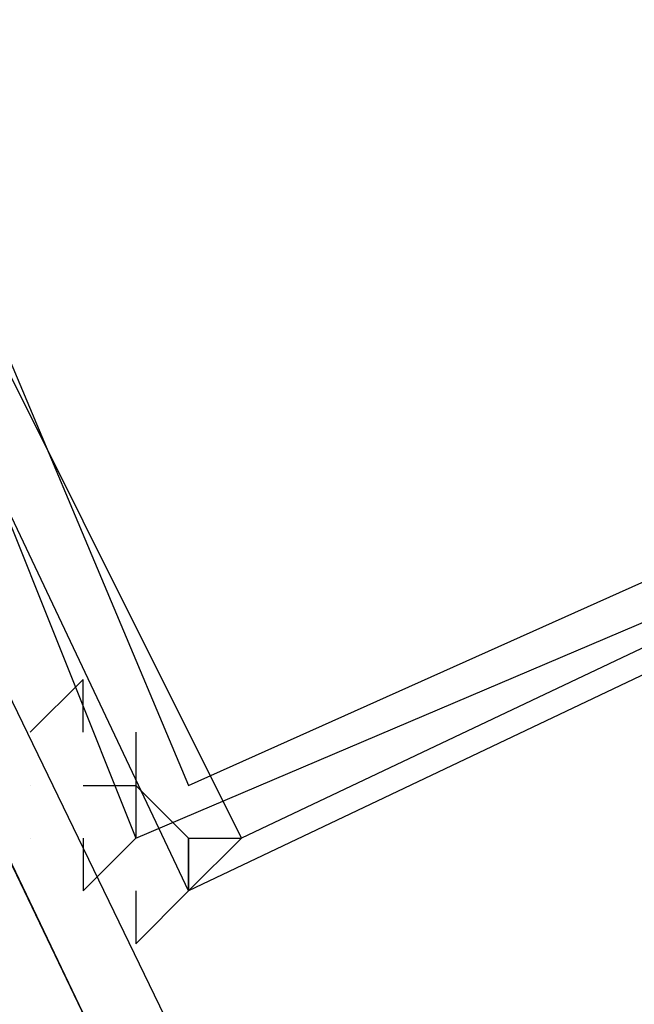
# Model space of a CAD drawing. Header units: feet. Extents: x -79 to 198, y -22 to 181.
# Tile 299 of 656: x 19.451 to 19.606, y 35.549 to 35.798. Entities that reach past the tile are written whole.
import ezdxf

# ---------------------------------------------------------------- set-up
doc = ezdxf.new("R2010")
doc.units = ezdxf.units.FT
doc.layers.add('A-LINEA', color=7, linetype='CONTINUOUS')

msp = doc.modelspace()

# ---------------------------------------------------------------- linework, layer by layer
at = {"layer": 'A-LINEA'}
msp.add_line((19.4533, 35.6044), (19.4533, 35.6044), dxfattribs=at)
msp.add_line((19.4533, 35.6044), (19.4533, 35.6044), dxfattribs=at)
for points in [[(20.0133, 35.8178), (19.9067, 36.0978), (19.3733, 35.8578), (19.48, 35.5911), (20.0133, 35.8178)], [(20.0133, 35.8178), (19.9067, 36.0978), (19.3733, 35.8578), (19.48, 35.5911), (20.0133, 35.8178)], [(19.8933, 36.0844), (20.0267, 35.8311), (19.4933, 35.5778), (19.3733, 35.8311), (19.8933, 36.0844)], [(19.8933, 36.0844), (20.0267, 35.8311), (19.4933, 35.5778), (19.3733, 35.8311), (19.8933, 36.0844)], [(20, 35.8311), (19.8933, 36.0844), (19.3867, 35.8578), (19.4933, 35.6044), (20, 35.8311)], [(20, 35.8311), (19.8933, 36.0844), (19.3867, 35.8578), (19.4933, 35.6044), (20, 35.8311)], [(19.8933, 36.0711), (20.0133, 35.8311), (19.5067, 35.5911), (19.3867, 35.8311), (19.8933, 36.0711)], [(19.8933, 36.0711), (20.0133, 35.8311), (19.5067, 35.5911), (19.3867, 35.8311), (19.8933, 36.0711)], [(19.4133, 35.6578), (21.12, 32.1111), (21.1333, 32.1111), (21.1467, 32.1244), (19.4267, 35.6711), (19.4133, 35.6578)], [(19.4133, 35.6578), (21.12, 32.1111), (21.1333, 32.1111), (21.1467, 32.1244), (19.4267, 35.6711), (19.4133, 35.6578)], [(19.3867, 35.6444), (21.1067, 32.0978), (21.12, 32.0978), (21.12, 32.1111), (19.4133, 35.6578), (19.4, 35.6578), (19.3867, 35.6578), (19.3867, 35.6444)], [(19.3867, 35.6444), (21.1067, 32.0978), (21.12, 32.0978), (21.12, 32.1111), (19.4133, 35.6578), (19.4, 35.6578), (19.3867, 35.6578), (19.3867, 35.6444)], [(19.4667, 35.6178), (19.4667, 35.6311), (19.4667, 35.6311), (19.4533, 35.6178), (19.4533, 35.6178), (19.4533, 35.6178)], [(19.4667, 35.6178), (19.4667, 35.6311), (19.4667, 35.6311), (19.4533, 35.6178), (19.4533, 35.6178), (19.4533, 35.6178)], [(19.48, 35.6178), (19.48, 35.6178), (19.48, 35.6178), (19.48, 35.6178), (19.48, 35.6178), (19.48, 35.6178), (19.48, 35.6178)], [(19.48, 35.6178), (19.48, 35.6044), (19.48, 35.6044), (19.48, 35.6044), (19.48, 35.6044)], [(19.48, 35.6178), (19.48, 35.6178), (19.48, 35.6178), (19.48, 35.6178), (19.48, 35.6178), (19.48, 35.6178), (19.48, 35.6178)], [(19.48, 35.6178), (19.48, 35.6044), (19.48, 35.6044), (19.48, 35.6044), (19.48, 35.6044)], [(19.4533, 35.6044), (19.4533, 35.6044), (19.4533, 35.6044)], [(19.4533, 35.6044), (19.4533, 35.6044), (19.4533, 35.6044)], [(19.4667, 35.6044), (19.48, 35.6044), (19.48, 35.6044), (19.4933, 35.5911), (19.4933, 35.5911), (19.4933, 35.5911), (19.4933, 35.5911), (19.4933, 35.5911), (19.4933, 35.5911), (19.5067, 35.5911)], [(19.48, 35.6044), (19.48, 35.6044), (19.48, 35.6044), (19.48, 35.6044), (19.48, 35.6044), (19.48, 35.6044), (19.48, 35.5911), (19.48, 35.5911), (19.4667, 35.5778), (19.4667, 35.5778)], [(19.4667, 35.6044), (19.48, 35.6044), (19.48, 35.6044), (19.4933, 35.5911), (19.4933, 35.5911), (19.4933, 35.5911), (19.4933, 35.5911), (19.4933, 35.5911), (19.4933, 35.5911), (19.5067, 35.5911)], [(19.48, 35.6044), (19.48, 35.6044), (19.48, 35.6044), (19.48, 35.6044), (19.48, 35.6044), (19.48, 35.6044), (19.48, 35.5911), (19.48, 35.5911), (19.4667, 35.5778), (19.4667, 35.5778)], [(19.4533, 35.5911), (19.4533, 35.5911), (19.4533, 35.5911)], [(19.4533, 35.5911), (19.4533, 35.5911), (19.4533, 35.5911)], [(19.4667, 35.5911), (19.4667, 35.5778), (19.4667, 35.5778)], [(19.4667, 35.5911), (19.4667, 35.5911), (19.4667, 35.5911), (19.4667, 35.5911)], [(19.4667, 35.5911), (19.4667, 35.5778), (19.4667, 35.5778)], [(19.4667, 35.5911), (19.4667, 35.5911), (19.4667, 35.5911), (19.4667, 35.5911)], [(19.48, 35.5778), (19.48, 35.5644), (19.48, 35.5644), (19.48, 35.5644), (19.4933, 35.5778), (19.4933, 35.5778), (19.4933, 35.5778), (19.4933, 35.5778), (19.4933, 35.5911), (19.4933, 35.5778), (19.5067, 35.5911), (19.5067, 35.5911)], [(19.48, 35.5778), (19.48, 35.5644), (19.48, 35.5644), (19.48, 35.5644), (19.4933, 35.5778), (19.4933, 35.5778), (19.4933, 35.5778), (19.4933, 35.5778), (19.4933, 35.5911), (19.4933, 35.5778), (19.5067, 35.5911), (19.5067, 35.5911)]]:
    msp.add_lwpolyline(points, dxfattribs=at)
msp.add_lwpolyline([(19.4933, 35.5911), (19.4933, 35.5911), (19.4933, 35.5911), (19.4933, 35.5911)], close=True, dxfattribs=at)
msp.add_lwpolyline([(19.4933, 35.5911), (19.4933, 35.5911), (19.4933, 35.5911), (19.4933, 35.5911)], close=True, dxfattribs=at)

doc.saveas('drawing.dxf')
